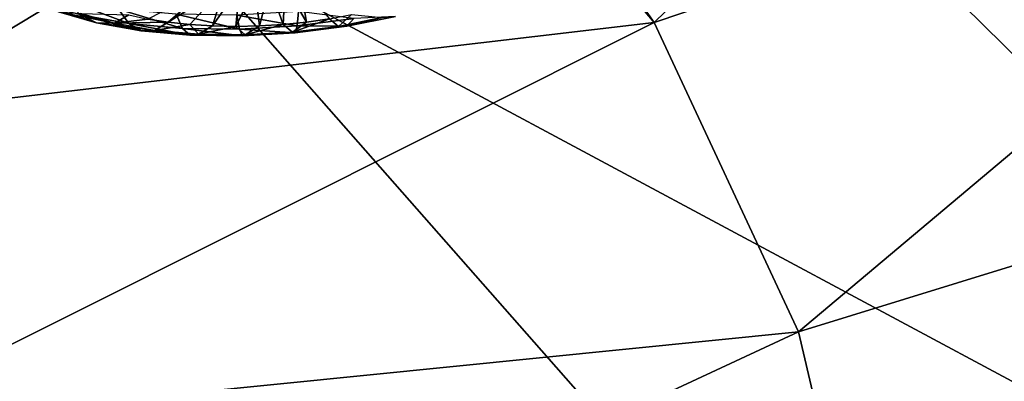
# Model space of a CAD drawing. Header units: metres. Extents: x -90 to 304, y -90 to 74.
# Tile 547 of 570: x 286.98 to 291.21, y 4.9 to 6.45. Entities that reach past the tile are written whole.
import ezdxf

# ---------------------------------------------------------------- set-up
doc = ezdxf.new("R2010")
doc.units = ezdxf.units.M
doc.layers.add('solid_21662050_350', color=7, linetype='CONTINUOUS')

msp = doc.modelspace()

# ---------------------------------------------------------------- linework, layer by layer
at = {"layer": 'solid_21662050_350'}
for points in [[(291.990173, 10.825394, 194.967697), (290.849976, 9.457129, 198.77005), (297.954041, 6.241357, 199.142395)], [(290.849976, 9.457129, 198.77005), (289.39624, 8.123438, 202.476379), (296.3479, 4.703305, 203.41449)], [(290.849976, 9.457129, 198.77005), (296.3479, 4.703305, 203.41449), (297.954041, 6.241357, 199.142395)], [(279.375671, 9.332899, 206.619156), (285.585876, 5.59242, 209.510269), (287.637909, 6.832547, 206.063828)], [(289.704224, 6.43905, 169.640167), (288.782806, 7.742634, 166.020157), (292.449158, 9.102458, 166.500244)], [(289.704224, 6.43905, 169.640167), (292.449158, 9.102458, 166.500244), (293.373657, 7.678049, 170.456696)], [(289.39624, 8.123438, 202.476379), (287.637909, 6.832547, 206.063828), (294.386627, 3.213256, 207.553268)], [(289.39624, 8.123438, 202.476379), (294.386627, 3.213256, 207.553268), (296.3479, 4.703305, 203.41449)], [(288.660095, 7.682681, 166.043198), (288.782806, 7.742634, 166.020157), (289.704224, 6.43905, 169.640167)], [(288.660095, 7.682681, 166.043198), (289.704224, 6.43905, 169.640167), (285.425049, 5.937442, 167.227112)], [(288.308441, 7.532692, 166.066818), (288.660095, 7.682681, 166.043198), (285.425049, 5.937442, 167.227112)], [(290.32431, 5.112848, 173.323837), (289.704224, 6.43905, 169.640167), (293.373657, 7.678049, 170.456696)], [(290.32431, 5.112848, 173.323837), (293.373657, 7.678049, 170.456696), (293.961609, 6.233282, 174.469696)], [(287.955719, 7.412325, 166.032013), (288.308441, 7.532692, 166.066818), (285.425049, 5.937442, 167.227112)], [(287.612885, 7.323418, 165.943253), (287.955719, 7.412325, 166.032013), (285.425049, 5.937442, 167.227112)], [(287.287872, 7.266579, 165.804932), (287.612885, 7.323418, 165.943253), (285.425049, 5.937442, 167.227112)], [(286.989227, 7.24204, 165.622711), (287.287872, 7.266579, 165.804932), (285.425049, 5.937442, 167.227112)], [(286.989227, 7.24204, 165.622711), (285.425049, 5.937442, 167.227112), (284.329803, 7.146578, 163.868301)], [(287.637909, 6.832547, 206.063828), (285.585876, 5.59242, 209.510269), (292.082642, 1.7806, 211.532623)], [(287.637909, 6.832547, 206.063828), (292.082642, 1.7806, 211.532623), (294.386627, 3.213256, 207.553268)], [(287.803375, 6.600128, 164.084854), (287.619904, 6.440702, 164.412979), (287.532043, 6.454503, 164.36348)], [(287.803375, 6.600128, 164.084854), (287.863373, 6.593958, 164.110107), (287.619904, 6.440702, 164.412979)], [(287.863373, 6.593958, 164.110107), (287.712952, 6.43077, 164.453079), (287.619904, 6.440702, 164.412979)], [(287.863373, 6.593958, 164.110107), (287.809967, 6.42483, 164.483261), (287.712952, 6.43077, 164.453079)], [(287.863373, 6.593958, 164.110107), (287.926239, 6.590791, 164.127853), (287.809967, 6.42483, 164.483261)], [(287.926239, 6.590791, 164.127853), (287.90979, 6.422958, 164.503143), (287.809967, 6.42483, 164.483261)], [(287.926239, 6.590791, 164.127853), (287.990906, 6.590683, 164.137817), (287.90979, 6.422958, 164.503143)], [(287.990906, 6.590683, 164.137817), (288.011139, 6.425176, 164.512482), (287.90979, 6.422958, 164.503143)], [(287.990906, 6.590683, 164.137817), (288.056183, 6.593636, 164.139832), (288.011139, 6.425176, 164.512482)], [(288.056183, 6.593636, 164.139832), (288.112701, 6.431458, 164.511154), (288.011139, 6.425176, 164.512482)], [(288.056183, 6.593636, 164.139832), (288.121063, 6.599599, 164.133835), (288.112701, 6.431458, 164.511154)], [(288.121063, 6.599599, 164.133835), (288.213287, 6.441724, 164.499176), (288.112701, 6.431458, 164.511154)], [(288.121063, 6.599599, 164.133835), (288.184357, 6.608469, 164.119949), (288.213287, 6.441724, 164.499176)], [(288.184357, 6.608469, 164.119949), (288.311554, 6.455844, 164.4767), (288.213287, 6.441724, 164.499176)], [(287.063171, 6.524471, 164.459747), (287.148499, 6.4857, 164.370392), (287.312134, 6.437963, 164.520645)], [(287.241943, 6.472311, 164.623917), (287.063171, 6.524471, 164.459747), (287.312134, 6.437963, 164.520645)], [(287.184143, 6.537007, 164.720062), (287.241943, 6.472311, 164.623917), (287.450806, 6.435216, 164.752899)], [(287.407043, 6.497417, 164.857727), (287.184143, 6.537007, 164.720062), (287.450806, 6.435216, 164.752899)], [(287.148499, 6.4857, 164.370392), (287.243622, 6.478964, 164.282791), (287.389984, 6.436266, 164.417175)], [(287.312134, 6.437963, 164.520645), (287.148499, 6.4857, 164.370392), (287.389984, 6.436266, 164.417175)], [(287.241943, 6.472311, 164.623917), (287.312134, 6.437963, 164.520645), (287.503296, 6.404014, 164.638702)], [(287.450806, 6.435216, 164.752899), (287.241943, 6.472311, 164.623917), (287.503296, 6.404014, 164.638702)], [(287.389984, 6.436266, 164.417175), (287.243622, 6.478964, 164.282791), (287.45047, 6.471998, 164.305176)], [(287.389984, 6.436266, 164.417175), (287.45047, 6.471998, 164.305176), (287.532043, 6.454503, 164.36348)], [(287.407043, 6.497417, 164.857727), (287.450806, 6.435216, 164.752899), (287.681732, 6.414613, 164.841751)], [(287.653503, 6.475429, 164.952545), (287.407043, 6.497417, 164.857727), (287.681732, 6.414613, 164.841751)], [(287.653503, 6.475429, 164.952545), (287.681732, 6.414613, 164.841751), (287.925812, 6.411294, 164.887054)], [(287.914001, 6.471885, 165.0009), (287.653503, 6.475429, 164.952545), (287.925812, 6.411294, 164.887054)], [(288.178528, 6.486923, 165.000916), (287.914001, 6.471885, 165.0009), (288.173676, 6.425384, 164.88707)], [(287.914001, 6.471885, 165.0009), (287.925812, 6.411294, 164.887054), (288.173676, 6.425384, 164.88707)], [(288.178528, 6.486923, 165.000916), (288.173676, 6.425384, 164.88707), (288.415802, 6.456343, 164.841797)], [(288.350891, 6.423195, 164.595535), (288.311554, 6.455844, 164.4767), (288.406281, 6.473642, 164.444016)], [(288.536804, 6.461374, 164.522812), (288.350891, 6.423195, 164.595535), (288.406281, 6.473642, 164.444016)], [(288.594299, 6.466033, 164.638763), (288.386475, 6.423349, 164.720062), (288.536804, 6.461374, 164.522812)], [(288.415802, 6.456343, 164.841797), (288.386475, 6.423349, 164.720062), (288.594299, 6.466033, 164.638763)], [(286.233337, 4.70265, 170.657196), (285.425049, 5.937442, 167.227112), (289.704224, 6.43905, 169.640167)], [(286.233337, 4.70265, 170.657196), (289.704224, 6.43905, 169.640167), (290.32431, 5.112848, 173.323837)], [(287.312134, 6.437963, 164.520645), (287.389984, 6.436266, 164.417175), (287.560974, 6.405901, 164.522766)], [(287.503296, 6.404014, 164.638702), (287.312134, 6.437963, 164.520645), (287.560974, 6.405901, 164.522766)], [(287.389984, 6.436266, 164.417175), (287.532043, 6.454503, 164.36348), (287.619904, 6.440702, 164.412979)], [(287.560974, 6.405901, 164.522766), (287.389984, 6.436266, 164.417175), (287.619904, 6.440702, 164.412979)], [(287.450806, 6.435216, 164.752899), (287.503296, 6.404014, 164.638702), (287.71463, 6.385157, 164.720016)], [(287.681732, 6.414613, 164.841751), (287.450806, 6.435216, 164.752899), (287.71463, 6.385157, 164.720016)], [(287.560974, 6.405901, 164.522766), (287.619904, 6.440702, 164.412979), (287.712952, 6.43077, 164.453079)], [(287.75, 6.389036, 164.595505), (287.560974, 6.405901, 164.522766), (287.712952, 6.43077, 164.453079)], [(287.75, 6.389036, 164.595505), (287.712952, 6.43077, 164.453079), (287.809967, 6.42483, 164.483261)], [(287.75, 6.389036, 164.595505), (287.809967, 6.42483, 164.483261), (287.90979, 6.422958, 164.503143)], [(287.949799, 6.386318, 164.632584), (287.75, 6.389036, 164.595505), (287.90979, 6.422958, 164.503143)], [(287.949799, 6.386318, 164.632584), (287.90979, 6.422958, 164.503143), (288.011139, 6.425176, 164.512482)], [(288.173676, 6.425384, 164.88707), (287.925812, 6.411294, 164.887054), (288.164856, 6.395014, 164.76149)], [(287.949799, 6.386318, 164.632584), (288.011139, 6.425176, 164.512482), (288.112701, 6.431458, 164.511154)], [(288.15271, 6.397852, 164.632599), (287.949799, 6.386318, 164.632584), (288.112701, 6.431458, 164.511154)], [(288.15271, 6.397852, 164.632599), (288.112701, 6.431458, 164.511154), (288.213287, 6.441724, 164.499176)], [(288.15271, 6.397852, 164.632599), (288.213287, 6.441724, 164.499176), (288.311554, 6.455844, 164.4767)], [(288.350891, 6.423195, 164.595535), (288.15271, 6.397852, 164.632599), (288.311554, 6.455844, 164.4767)], [(288.164856, 6.395014, 164.76149), (288.15271, 6.397852, 164.632599), (288.350891, 6.423195, 164.595535)], [(288.173676, 6.425384, 164.88707), (288.164856, 6.395014, 164.76149), (288.386475, 6.423349, 164.720062)], [(288.386475, 6.423349, 164.720062), (288.164856, 6.395014, 164.76149), (288.350891, 6.423195, 164.595535)], [(288.415802, 6.456343, 164.841797), (288.173676, 6.425384, 164.88707), (288.386475, 6.423349, 164.720062)], [(288.386475, 6.423349, 164.720062), (288.350891, 6.423195, 164.595535), (288.536804, 6.461374, 164.522812)], [(287.503296, 6.404014, 164.638702), (287.560974, 6.405901, 164.522766), (287.75, 6.389036, 164.595505)], [(287.71463, 6.385157, 164.720016), (287.503296, 6.404014, 164.638702), (287.75, 6.389036, 164.595505)], [(287.681732, 6.414613, 164.841751), (287.71463, 6.385157, 164.720016), (287.938019, 6.382119, 164.761475)], [(287.925812, 6.411294, 164.887054), (287.681732, 6.414613, 164.841751), (287.938019, 6.382119, 164.761475)], [(287.71463, 6.385157, 164.720016), (287.75, 6.389036, 164.595505), (287.949799, 6.386318, 164.632584)], [(287.938019, 6.382119, 164.761475), (287.71463, 6.385157, 164.720016), (287.949799, 6.386318, 164.632584)], [(287.925812, 6.411294, 164.887054), (287.938019, 6.382119, 164.761475), (288.164856, 6.395014, 164.76149)], [(287.938019, 6.382119, 164.761475), (287.949799, 6.386318, 164.632584), (288.15271, 6.397852, 164.632599)], [(288.164856, 6.395014, 164.76149), (287.938019, 6.382119, 164.761475), (288.15271, 6.397852, 164.632599)], [(290.636963, 3.777125, 177.034775), (290.32431, 5.112848, 173.323837), (293.961609, 6.233282, 174.469696)], [(290.870117, 3.851092, 177.088409), (290.636963, 3.777125, 177.034775), (293.961609, 6.233282, 174.469696)], [(291.21991, 3.944116, 177.221268), (290.870117, 3.851092, 177.088409), (293.961609, 6.233282, 174.469696)], [(285.585876, 5.59242, 209.510269), (283.252808, 4.410706, 212.794464), (289.450409, 0.414367, 215.327469)], [(285.585876, 5.59242, 209.510269), (289.450409, 0.414367, 215.327469), (292.082642, 1.7806, 211.532623)], [(286.749512, 3.450006, 174.136856), (286.233337, 4.70265, 170.657196), (290.32431, 5.112848, 173.323837)], [(286.749512, 3.450006, 174.136856), (290.32431, 5.112848, 173.323837), (290.636963, 3.777125, 177.034775)]]:
    msp.add_3dface(points, dxfattribs=at)

doc.saveas('drawing.dxf')
